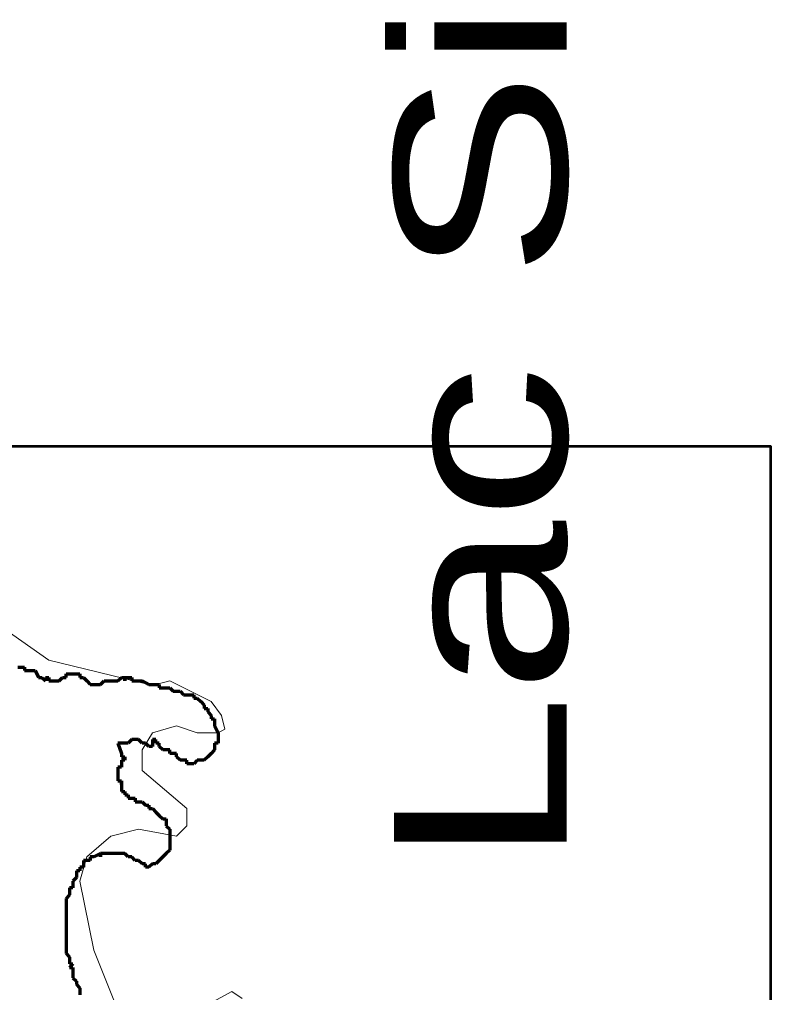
# Model space of a CAD drawing. Extents: x 240591 to 242335, y 5323482 to 5326937.
# Drawn here: x 241541.95 to 241563.7, y 5326633.97 to 5326662.16 of the extents above; entities that cross this region are included whole.
import ezdxf

# ---------------------------------------------------------------- set-up
doc = ezdxf.new("R2010")
doc.units = 0
doc.header["$LTSCALE"] = 1.2
doc.linetypes.add('MEDIUM_DASHED', pattern=[4.5, 3, -1.5])
doc.layers.add('63', color=7, linetype='Continuous', lineweight=13)

msp = doc.modelspace()

# ---------------------------------------------------------------- linework, layer by layer
at = {"layer": '63', "lineweight": 53}
msp.add_lwpolyline([(241563.7, 5326605.1), (241487.5, 5326605.1), (241487.5, 5326649.8), (241563.7, 5326649.8)], close=True, dxfattribs=at)
at = {"layer": '63'}
for points in [[(241544.7, 5326633.7), (241544.1, 5326635.2), (241543.7, 5326637.2), (241543.9, 5326637.9), (241544.6, 5326638.5), (241545.4, 5326638.7), (241546.5, 5326638.5), (241546.8, 5326638.8), (241546.8, 5326639.3), (241545.5, 5326640.4), (241545.5, 5326641), (241545.8, 5326641.5), (241546.5, 5326641.7), (241547.1, 5326641.5), (241547.7, 5326641.5), (241547.9, 5326641.6), (241547.8, 5326642), (241547.5, 5326642.4), (241546.3, 5326643), (241545.9, 5326642.9), (241545.7, 5326642.9), (241542.8, 5326643.6), (241540.8, 5326645)], [(241540.8, 5326645), (241542.8, 5326643.6), (241545.7, 5326642.9), (241545.9, 5326642.9), (241546.3, 5326643), (241547.5, 5326642.4), (241547.8, 5326642), (241547.9, 5326641.6), (241547.7, 5326641.5), (241547.1, 5326641.5), (241546.5, 5326641.7), (241545.8, 5326641.5), (241545.5, 5326641), (241545.5, 5326640.4), (241546.8, 5326639.3), (241546.8, 5326638.8), (241546.5, 5326638.5), (241545.4, 5326638.7), (241544.6, 5326638.5), (241543.9, 5326637.9), (241543.7, 5326637.2), (241544.1, 5326635.2), (241544.7, 5326633.7)], [(241548.4, 5326633.8), (241548.1, 5326634), (241545.9, 5326632.8)], [(241545.9, 5326632.8), (241548.1, 5326634), (241548.4, 5326633.8)]]:
    msp.add_lwpolyline(points, dxfattribs=at)
at = {"layer": '63', "linetype": 'MEDIUM_DASHED', "lineweight": 70}
for points in [[(241541.9, 5326643.4), (241542, 5326643.4), (241542, 5326643.4), (241542.1, 5326643.4), (241542.1, 5326643.3), (241542.2, 5326643.3), (241542.2, 5326643.3), (241542.3, 5326643.3), (241542.4, 5326643.3)], [(241542.4, 5326643.3), (241542.5, 5326643.1), (241542.5, 5326643.1), (241542.6, 5326643.1), (241542.6, 5326643.1), (241542.6, 5326643.1), (241542.7, 5326643), (241542.7, 5326643), (241542.7, 5326643.1), (241542.7, 5326643.1), (241542.7, 5326643), (241542.7, 5326643.1), (241542.8, 5326643.1), (241542.8, 5326643), (241542.8, 5326643), (241542.8, 5326643), (241542.8, 5326643), (241542.9, 5326643), (241542.9, 5326643), (241542.9, 5326643), (241542.9, 5326643), (241543, 5326643), (241543, 5326643), (241543, 5326643), (241543, 5326643), (241543.1, 5326643), (241543.1, 5326643), (241543.1, 5326643), (241543.2, 5326643.1), (241543.2, 5326643.1), (241543.3, 5326643.1), (241543.3, 5326643.2), (241543.4, 5326643.2), (241543.5, 5326643.2), (241543.5, 5326643.2), (241543.5, 5326643.2), (241543.5, 5326643.2), (241543.5, 5326643.2)], [(241543.5, 5326643.2), (241543.5, 5326643.2), (241543.6, 5326643.2), (241543.6, 5326643.2), (241543.6, 5326643.2), (241543.6, 5326643.2), (241543.7, 5326643.2), (241543.7, 5326643.1), (241543.7, 5326643.1), (241543.8, 5326643.1), (241543.8, 5326643.1), (241543.8, 5326643.1), (241543.9, 5326643), (241543.9, 5326643), (241543.9, 5326643), (241543.9, 5326643), (241544, 5326642.9), (241544, 5326642.9), (241544.1, 5326642.9), (241544.1, 5326642.9), (241544.2, 5326642.9), (241544.2, 5326642.9), (241544.3, 5326642.9), (241544.3, 5326642.9), (241544.3, 5326642.9), (241544.4, 5326643), (241544.4, 5326643), (241544.5, 5326643), (241544.5, 5326643), (241544.6, 5326643), (241544.7, 5326643), (241544.7, 5326643), (241544.8, 5326643), (241544.9, 5326643.1), (241544.9, 5326643.1), (241545, 5326643.1), (241545, 5326643), (241545, 5326643.1), (241545.2, 5326643.1), (241545.2, 5326643.1), (241545.2, 5326643), (241545.3, 5326643), (241545.3, 5326643), (241545.4, 5326643), (241545.4, 5326643), (241545.4, 5326643), (241545.5, 5326643), (241545.5, 5326643), (241545.7, 5326642.9), (241545.7, 5326642.9), (241545.7, 5326642.9), (241545.8, 5326642.9), (241545.8, 5326642.9), (241545.8, 5326642.9), (241545.9, 5326642.9), (241545.9, 5326642.9), (241546, 5326642.9), (241546, 5326642.8), (241546.1, 5326642.8), (241546.1, 5326642.8), (241546.2, 5326642.8), (241546.2, 5326642.8), (241546.3, 5326642.8), (241546.3, 5326642.8), (241546.3, 5326642.8), (241546.4, 5326642.7), (241546.5, 5326642.7), (241546.5, 5326642.7), (241546.6, 5326642.7), (241546.6, 5326642.7), (241546.7, 5326642.6), (241546.7, 5326642.6), (241546.8, 5326642.6), (241546.9, 5326642.6), (241546.9, 5326642.6), (241547, 5326642.6), (241547, 5326642.5), (241547.1, 5326642.5), (241547.2, 5326642.4), (241547.2, 5326642.4), (241547.3, 5326642.3), (241547.3, 5326642.3), (241547.3, 5326642.3), (241547.3, 5326642.2), (241547.4, 5326642.2), (241547.4, 5326642.2), (241547.4, 5326642.1), (241547.4, 5326642.1), (241547.5, 5326642), (241547.5, 5326642), (241547.5, 5326641.9), (241547.5, 5326641.9), (241547.6, 5326641.9), (241547.6, 5326641.8), (241547.6, 5326641.7), (241547.7, 5326641.5)], [(241547.7, 5326641.5), (241547.7, 5326641.5), (241547.7, 5326641.5), (241547.7, 5326641.4), (241547.7, 5326641.4), (241547.7, 5326641.2), (241547.6, 5326641.2), (241547.6, 5326641.2), (241547.6, 5326641.1), (241547.6, 5326641.1), (241547.6, 5326641.1), (241547.6, 5326641.1), (241547.6, 5326641), (241547.6, 5326641), (241547.5, 5326640.9), (241547.5, 5326640.9), (241547.5, 5326640.9), (241547.4, 5326640.8), (241547.4, 5326640.8), (241547.4, 5326640.8), (241547.3, 5326640.7), (241547.2, 5326640.7), (241547.1, 5326640.7), (241547, 5326640.6), (241547, 5326640.6), (241546.9, 5326640.6), (241546.9, 5326640.6), (241546.8, 5326640.6), (241546.8, 5326640.7), (241546.7, 5326640.7), (241546.6, 5326640.7), (241546.5, 5326640.8), (241546.5, 5326640.8), (241546.5, 5326640.8), (241546.5, 5326640.8), (241546.5, 5326640.8), (241546.5, 5326640.9), (241546.5, 5326640.9), (241546.5, 5326640.9), (241546.4, 5326640.9), (241546.4, 5326640.9), (241546.3, 5326640.9), (241546.3, 5326640.9), (241546.3, 5326641), (241546.2, 5326641), (241546.2, 5326641), (241546.1, 5326641), (241546, 5326641.1), (241546, 5326641.1), (241546, 5326641.2), (241546, 5326641.2), (241546, 5326641.2), (241545.9, 5326641.2), (241545.9, 5326641.3), (241545.9, 5326641.3), (241545.8, 5326641.3), (241545.8, 5326641.3), (241545.8, 5326641.3), (241545.8, 5326641.3), (241545.8, 5326641.2), (241545.8, 5326641.2), (241545.8, 5326641.2), (241545.8, 5326641.1), (241545.8, 5326641.1), (241545.7, 5326641.1), (241545.7, 5326641.1), (241545.7, 5326641.1), (241545.7, 5326641.1), (241545.6, 5326641.2), (241545.6, 5326641.2), (241545.5, 5326641.2), (241545.4, 5326641.3), (241545.4, 5326641.3), (241545.3, 5326641.3), (241545.2, 5326641.3), (241545.1, 5326641.2), (241545, 5326641.2), (241544.9, 5326641.2), (241544.8, 5326641.2)], [(241544.8, 5326641.2), (241544.9, 5326640.9), (241544.9, 5326640.9), (241544.9, 5326640.9), (241544.9, 5326640.8), (241545, 5326640.8), (241545, 5326640.7), (241544.9, 5326640.7), (241544.9, 5326640.6), (241544.9, 5326640.6), (241544.9, 5326640.5), (241544.8, 5326640.5), (241544.8, 5326640.4), (241544.8, 5326640.3), (241544.8, 5326640.3), (241544.8, 5326640.2), (241544.8, 5326640.1), (241544.9, 5326640.1), (241544.9, 5326640.1), (241544.9, 5326640.1), (241544.9, 5326640), (241544.9, 5326640.1), (241544.9, 5326640), (241544.9, 5326640), (241544.9, 5326640), (241544.9, 5326640), (241544.9, 5326639.9), (241544.9, 5326639.9)], [(241544.9, 5326639.9), (241544.9, 5326639.9), (241544.9, 5326639.8), (241545, 5326639.8), (241545, 5326639.8), (241545, 5326639.7), (241545.1, 5326639.7), (241545.1, 5326639.6), (241545.2, 5326639.6), (241545.2, 5326639.6), (241545.2, 5326639.6), (241545.3, 5326639.6), (241545.3, 5326639.5), (241545.4, 5326639.5), (241545.4, 5326639.5), (241545.5, 5326639.5), (241545.6, 5326639.4), (241545.6, 5326639.4), (241545.7, 5326639.4), (241545.7, 5326639.3), (241545.7, 5326639.3), (241545.7, 5326639.3), (241545.8, 5326639.3), (241545.8, 5326639.3), (241545.9, 5326639.2), (241545.9, 5326639.2), (241546, 5326639.1), (241546, 5326639.1), (241546, 5326639.1), (241546.1, 5326639), (241546.1, 5326639), (241546.1, 5326639), (241546.2, 5326639), (241546.2, 5326639), (241546.2, 5326639), (241546.2, 5326639), (241546.2, 5326638.9), (241546.2, 5326638.8), (241546.2, 5326638.8), (241546.3, 5326638.7), (241546.3, 5326638.7), (241546.3, 5326638.6), (241546.3, 5326638.6), (241546.3, 5326638.5), (241546.3, 5326638.4), (241546.3, 5326638.4), (241546.3, 5326638.3), (241546.3, 5326638.3), (241546.3, 5326638.3), (241546.3, 5326638.2), (241546.3, 5326638.1), (241546.3, 5326638.1), (241546.2, 5326638), (241546.2, 5326638), (241546.1, 5326637.9), (241546.1, 5326637.9), (241546.1, 5326637.9), (241546, 5326637.8), (241546, 5326637.8), (241545.9, 5326637.7), (241545.9, 5326637.7), (241545.8, 5326637.7), (241545.8, 5326637.7), (241545.8, 5326637.7), (241545.7, 5326637.6), (241545.7, 5326637.6), (241545.6, 5326637.6), (241545.6, 5326637.7), (241545.5, 5326637.7), (241545.5, 5326637.7), (241545.5, 5326637.7), (241545.5, 5326637.7), (241545.4, 5326637.8), (241545.4, 5326637.8), (241545.3, 5326637.8), (241545.3, 5326637.8), (241545.2, 5326637.9), (241545.2, 5326637.9), (241545.2, 5326637.9), (241545.1, 5326637.9), (241545.1, 5326637.9), (241545, 5326638), (241545, 5326638), (241544.9, 5326638), (241544.9, 5326638), (241544.8, 5326638), (241544.8, 5326638), (241544.7, 5326638), (241544.7, 5326638), (241544.6, 5326638), (241544.6, 5326638), (241544.5, 5326638)], [(241544.5, 5326638), (241544.4, 5326638), (241544.4, 5326638), (241544.3, 5326638), (241544.3, 5326637.9), (241544.3, 5326638), (241544.1, 5326637.9), (241544.1, 5326637.9), (241544, 5326637.9), (241544, 5326637.9), (241544, 5326637.9), (241544, 5326637.8), (241543.9, 5326637.8), (241543.8, 5326637.8), (241543.8, 5326637.7), (241543.8, 5326637.6), (241543.7, 5326637.6), (241543.7, 5326637.5), (241543.6, 5326637.5), (241543.6, 5326637.4), (241543.6, 5326637.3), (241543.5, 5326637.2), (241543.5, 5326637.2), (241543.5, 5326637.1), (241543.5, 5326637), (241543.4, 5326637), (241543.4, 5326636.9), (241543.4, 5326636.8), (241543.4, 5326636.8), (241543.3, 5326636.7), (241543.3, 5326636.5), (241543.3, 5326636.4), (241543.3, 5326636.4), (241543.3, 5326636.2), (241543.3, 5326636.2), (241543.3, 5326636.1), (241543.3, 5326636.1), (241543.3, 5326636.1), (241543.3, 5326636), (241543.3, 5326635.9), (241543.3, 5326635.9), (241543.3, 5326635.8), (241543.3, 5326635.7), (241543.3, 5326635.7), (241543.3, 5326635.6), (241543.3, 5326635.5), (241543.3, 5326635.5), (241543.3, 5326635.4), (241543.3, 5326635.4), (241543.3, 5326635.3), (241543.3, 5326635.2), (241543.3, 5326635.1), (241543.3, 5326635.1), (241543.4, 5326635), (241543.4, 5326635), (241543.4, 5326634.9), (241543.4, 5326634.8), (241543.5, 5326634.8), (241543.4, 5326634.7), (241543.5, 5326634.7), (241543.5, 5326634.6), (241543.5, 5326634.6), (241543.5, 5326634.5), (241543.5, 5326634.5), (241543.5, 5326634.4), (241543.6, 5326634.3), (241543.6, 5326634.3), (241543.6, 5326634.2), (241543.6, 5326634.2), (241543.7, 5326634.1), (241543.7, 5326634), (241543.7, 5326634), (241543.7, 5326634), (241543.7, 5326633.9)]]:
    msp.add_lwpolyline(points, dxfattribs=at)

# ---------------------------------------------------------------- texts
at = {"layer": '63', "width": 1.35}
msp.add_text('Lac Simon', height=5, rotation=90, dxfattribs=at).set_placement((241557.8, 5326637.6))

doc.saveas('drawing.dxf')
